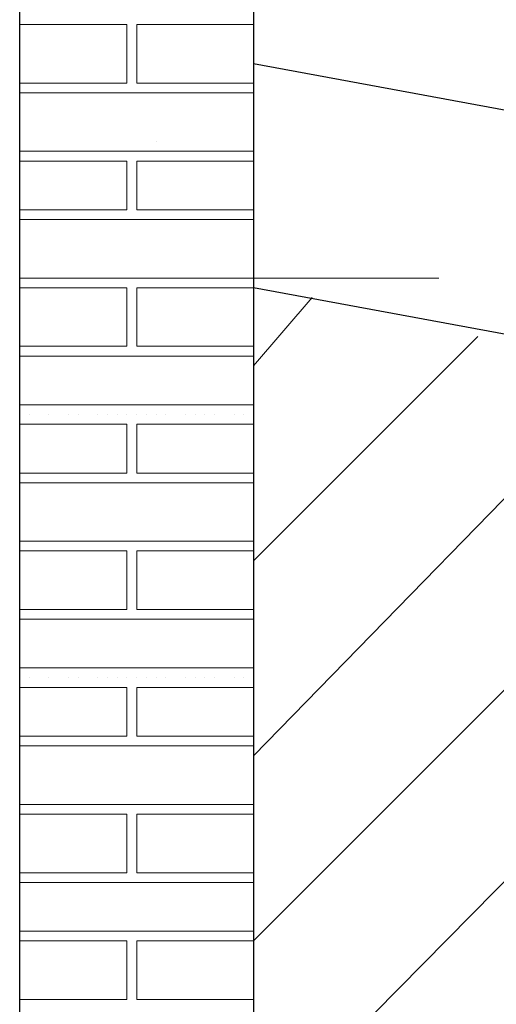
# Model space of a CAD drawing. Header units: metres. Extents: x 5.7 to 89.8, y 4 to 63.5.
# Tile 425 of 475: x 63.839 to 64.31, y 55.169 to 56.142. Entities that reach past the tile are written whole.
import ezdxf

# ---------------------------------------------------------------- set-up
doc = ezdxf.new("R2010")
doc.units = ezdxf.units.M
doc.header["$MEASUREMENT"] = 0
for name, color, linetype in [('PDF17_hatch-borshi', 7, 'Continuous'), ('PDF17_hatch-plan', 7, 'Continuous'), ('PDF17_khatchin', 7, 'Continuous'), ('PDF17_wall', 7, 'Continuous')]:
    doc.layers.add(name, color=color, linetype=linetype)

msp = doc.modelspace()

# ---------------------------------------------------------------- linework, layer by layer
at = {"layer": 'PDF17_hatch-borshi', "lineweight": 18}
for points in [[(63.8388, 56.07927), (63.94475, 56.07927), (63.94475, 56.13705), (63.8388, 56.13705)], [(63.8388, 56.13705), (63.8388, 56.13705)], [(63.8677, 56.13705), (63.8677, 56.13705)], [(63.88696, 56.13705), (63.88696, 56.13705)], [(63.89659, 56.13705), (63.89659, 56.13705)], [(63.91585, 56.13705), (63.91585, 56.13705)], [(63.91585, 56.13705), (63.91585, 56.13705)], [(63.91585, 56.13705), (63.91585, 56.13705)], [(63.92548, 56.13705), (63.92548, 56.13705)], [(63.93512, 56.13705), (63.93512, 56.13705)], [(63.94475, 56.13705), (63.94475, 56.13705)], [(63.94475, 56.13705), (63.94475, 56.13705)], [(64.06995, 56.13705), (63.95438, 56.13705), (63.95438, 56.07927), (64.06995, 56.07927)], [(63.95438, 56.13705), (63.95438, 56.13705)], [(63.96401, 56.13705), (63.96401, 56.13705)], [(63.97364, 56.13705), (63.97364, 56.13705)], [(63.98327, 56.13705), (63.98327, 56.13705)], [(64.00253, 56.13705), (64.00253, 56.13705)], [(64.01217, 56.13705), (64.01217, 56.13705)], [(64.0218, 56.13705), (64.0218, 56.13705)], [(64.0218, 56.13705), (64.0218, 56.13705)], [(64.03143, 56.13705), (64.03143, 56.13705)], [(64.05069, 56.13705), (64.05069, 56.13705)], [(64.06032, 56.13705), (64.06032, 56.13705)], [(64.06032, 56.13705), (64.06032, 56.13705)], [(64.06032, 56.13705), (64.06032, 56.13705)], [(63.94475, 56.11779), (63.94475, 56.11779)], [(63.94475, 56.11779), (63.94475, 56.11779)], [(63.94475, 56.11779), (63.94475, 56.11779)], [(63.94475, 56.10816), (63.94475, 56.10816)], [(63.94475, 56.09853), (63.94475, 56.09853)], [(63.94475, 56.0889), (63.94475, 56.0889)], [(63.94475, 56.0889), (63.94475, 56.0889)], [(63.94475, 56.0889), (63.94475, 56.0889)], [(63.84844, 56.07927), (63.84844, 56.07927)], [(63.84844, 56.07927), (63.84844, 56.07927)], [(63.8677, 56.07927), (63.8677, 56.07927)], [(63.88696, 56.07927), (63.88696, 56.07927)], [(63.88696, 56.07927), (63.88696, 56.07927)], [(63.91585, 56.07927), (63.91585, 56.07927)], [(63.91585, 56.07927), (63.91585, 56.07927)], [(63.93512, 56.07927), (63.93512, 56.07927)], [(63.93512, 56.07927), (63.93512, 56.07927)], [(63.94475, 56.07927), (63.94475, 56.07927)], [(63.95438, 56.07927), (63.95438, 56.07927)], [(63.95438, 56.07927), (63.95438, 56.07927)], [(63.96401, 56.07927), (63.96401, 56.07927)], [(63.97364, 56.07927), (63.97364, 56.07927)], [(63.98327, 56.07927), (63.98327, 56.07927)], [(63.98327, 56.07927), (63.98327, 56.07927)], [(63.98327, 56.07927), (63.98327, 56.07927)], [(63.9929, 56.07927), (63.9929, 56.07927)], [(63.9929, 56.07927), (63.9929, 56.07927)], [(64.00253, 56.07927), (64.00253, 56.07927)], [(64.0218, 56.07927), (64.0218, 56.07927)], [(64.0218, 56.07927), (64.0218, 56.07927)], [(64.0218, 56.07927), (64.0218, 56.07927)], [(64.04106, 56.07927), (64.04106, 56.07927)], [(64.05069, 56.07927), (64.05069, 56.07927)], [(64.06032, 56.07927), (64.06032, 56.07927)], [(63.8388, 56.06964), (64.06995, 56.06964)], [(63.85807, 56.06964), (63.85807, 56.06964)], [(63.85807, 56.06964), (63.85807, 56.06964)], [(63.88696, 56.06964), (63.88696, 56.06964)], [(63.89659, 56.06964), (63.89659, 56.06964)], [(63.90622, 56.06964), (63.90622, 56.06964)], [(63.91585, 56.06964), (63.91585, 56.06964)], [(63.91585, 56.06964), (63.91585, 56.06964)], [(63.92548, 56.06964), (63.92548, 56.06964)], [(63.92548, 56.06964), (63.92548, 56.06964)], [(63.93512, 56.06964), (63.93512, 56.06964)], [(63.96401, 56.06964), (63.96401, 56.06964)], [(63.96401, 56.06964), (63.96401, 56.06964)], [(64.01217, 56.06964), (64.01217, 56.06964)], [(64.04106, 56.06964), (64.04106, 56.06964)], [(64.06032, 56.06964), (64.06032, 56.06964)], [(63.97364, 56.02148), (63.97364, 56.02148)], [(64.06995, 56.01185), (63.8388, 56.01185)], [(63.8388, 56.01185), (63.8388, 56.01185)], [(63.8388, 56.01185), (63.8388, 56.01185)], [(63.84844, 56.01185), (63.84844, 56.01185)], [(63.8677, 56.01185), (63.8677, 56.01185)], [(63.8677, 56.01185), (63.8677, 56.01185)], [(63.88696, 56.01185), (63.88696, 56.01185)], [(63.88696, 56.01185), (63.88696, 56.01185)], [(63.88696, 56.01185), (63.88696, 56.01185)], [(63.89659, 56.01185), (63.89659, 56.01185)], [(63.91585, 56.01185), (63.91585, 56.01185)], [(63.91585, 56.01185), (63.91585, 56.01185)], [(63.91585, 56.01185), (63.91585, 56.01185)], [(63.91585, 56.01185), (63.91585, 56.01185)], [(63.92548, 56.01185), (63.92548, 56.01185)], [(63.93512, 56.01185), (63.93512, 56.01185)], [(63.93512, 56.01185), (63.93512, 56.01185)], [(63.94475, 56.01185), (63.94475, 56.01185)], [(63.94475, 56.01185), (63.94475, 56.01185)], [(63.95438, 56.01185), (63.95438, 56.01185)], [(63.95438, 56.01185), (63.95438, 56.01185)], [(63.95438, 56.01185), (63.95438, 56.01185)], [(63.96401, 56.01185), (63.96401, 56.01185)], [(63.97364, 56.01185), (63.97364, 56.01185)], [(63.98327, 56.01185), (63.98327, 56.01185)], [(63.98327, 56.01185), (63.98327, 56.01185)], [(64.00253, 56.01185), (64.00253, 56.01185)], [(64.00253, 56.01185), (64.00253, 56.01185)], [(64.01217, 56.01185), (64.01217, 56.01185)], [(64.0218, 56.01185), (64.0218, 56.01185)], [(64.0218, 56.01185), (64.0218, 56.01185)], [(64.0218, 56.01185), (64.0218, 56.01185)], [(64.03143, 56.01185), (64.03143, 56.01185)], [(64.05069, 56.01185), (64.05069, 56.01185)], [(64.05069, 56.01185), (64.05069, 56.01185)], [(64.06032, 56.01185), (64.06032, 56.01185)], [(64.06032, 56.01185), (64.06032, 56.01185)], [(63.8388, 55.95406), (63.94475, 55.95406), (63.94475, 56.00222), (63.8388, 56.00222)], [(63.89659, 56.00222), (63.89659, 56.00222)], [(63.94475, 56.00222), (63.94475, 56.00222)], [(64.06995, 55.95406), (63.95438, 55.95406), (63.95438, 56.00222), (64.06995, 56.00222)], [(63.96401, 56.00222), (63.96401, 56.00222)], [(64.06032, 56.00222), (64.06032, 56.00222)], [(63.94475, 55.99259), (63.94475, 55.99259)], [(63.94475, 55.99259), (63.94475, 55.99259)], [(63.94475, 55.99259), (63.94475, 55.99259)], [(63.94475, 55.97332), (63.94475, 55.97332)], [(63.94475, 55.97332), (63.94475, 55.97332)], [(63.84844, 55.95406), (63.84844, 55.95406)], [(63.88696, 55.95406), (63.88696, 55.95406)], [(63.91585, 55.95406), (63.91585, 55.95406)], [(63.94475, 55.95406), (63.94475, 55.95406)], [(63.94475, 55.95406), (63.94475, 55.95406)], [(63.94475, 55.95406), (63.94475, 55.95406)], [(63.97364, 55.95406), (63.97364, 55.95406)], [(63.98327, 55.95406), (63.98327, 55.95406)], [(64.05069, 55.95406), (64.05069, 55.95406)], [(64.06995, 55.94443), (63.8388, 55.94443)], [(63.84844, 55.94443), (63.84844, 55.94443)], [(63.84844, 55.94443), (63.84844, 55.94443)], [(63.85807, 55.94443), (63.85807, 55.94443)], [(63.85807, 55.94443), (63.85807, 55.94443)], [(63.8677, 55.94443), (63.8677, 55.94443)], [(63.88696, 55.94443), (63.88696, 55.94443)], [(63.88696, 55.94443), (63.88696, 55.94443)], [(63.89659, 55.94443), (63.89659, 55.94443)], [(63.90622, 55.94443), (63.90622, 55.94443)], [(63.91585, 55.94443), (63.91585, 55.94443)], [(63.91585, 55.94443), (63.91585, 55.94443)], [(63.91585, 55.94443), (63.91585, 55.94443)], [(63.91585, 55.94443), (63.91585, 55.94443)], [(63.92548, 55.94443), (63.92548, 55.94443)], [(63.92548, 55.94443), (63.92548, 55.94443)], [(63.93512, 55.94443), (63.93512, 55.94443)], [(63.93512, 55.94443), (63.93512, 55.94443)], [(63.93512, 55.94443), (63.93512, 55.94443)], [(63.94475, 55.94443), (63.94475, 55.94443)], [(63.95438, 55.94443), (63.95438, 55.94443)], [(63.95438, 55.94443), (63.95438, 55.94443)], [(63.96401, 55.94443), (63.96401, 55.94443)], [(63.96401, 55.94443), (63.96401, 55.94443)], [(63.96401, 55.94443), (63.96401, 55.94443)], [(63.98327, 55.94443), (63.98327, 55.94443)], [(63.98327, 55.94443), (63.98327, 55.94443)], [(63.9929, 55.94443), (63.9929, 55.94443)], [(63.9929, 55.94443), (63.9929, 55.94443)], [(64.00253, 55.94443), (64.00253, 55.94443)], [(64.01217, 55.94443), (64.01217, 55.94443)], [(64.0218, 55.94443), (64.0218, 55.94443)], [(64.0218, 55.94443), (64.0218, 55.94443)], [(64.0218, 55.94443), (64.0218, 55.94443)], [(64.04106, 55.94443), (64.04106, 55.94443)], [(64.04106, 55.94443), (64.04106, 55.94443)], [(64.06032, 55.94443), (64.06032, 55.94443)], [(64.06032, 55.94443), (64.06032, 55.94443)], [(64.06995, 55.88664), (63.8388, 55.88664)], [(63.8388, 55.88664), (63.8388, 55.88664)], [(63.84844, 55.88664), (63.84844, 55.88664)], [(63.8677, 55.88664), (63.8677, 55.88664)], [(63.88696, 55.88664), (63.88696, 55.88664)], [(63.88696, 55.88664), (63.88696, 55.88664)], [(63.91585, 55.88664), (63.91585, 55.88664)], [(63.91585, 55.88664), (63.91585, 55.88664)], [(63.93512, 55.88664), (63.93512, 55.88664)], [(63.93512, 55.88664), (63.93512, 55.88664)], [(63.94475, 55.88664), (63.94475, 55.88664)], [(63.95438, 55.88664), (63.95438, 55.88664)], [(63.95438, 55.88664), (63.95438, 55.88664)], [(63.95438, 55.88664), (63.95438, 55.88664)], [(63.96401, 55.88664), (63.96401, 55.88664)], [(63.97364, 55.88664), (63.97364, 55.88664)], [(63.98327, 55.88664), (63.98327, 55.88664)], [(63.98327, 55.88664), (63.98327, 55.88664)], [(64.00253, 55.88664), (64.00253, 55.88664)], [(64.0218, 55.88664), (64.0218, 55.88664)], [(64.05069, 55.88664), (64.05069, 55.88664)], [(63.8388, 55.81922), (63.94475, 55.81922), (63.94475, 55.87701), (63.8388, 55.87701)], [(63.8388, 55.87701), (63.8388, 55.87701)], [(63.8677, 55.87701), (63.8677, 55.87701)], [(63.88696, 55.87701), (63.88696, 55.87701)], [(63.89659, 55.87701), (63.89659, 55.87701)], [(63.91585, 55.87701), (63.91585, 55.87701)], [(63.91585, 55.87701), (63.91585, 55.87701)], [(63.91585, 55.87701), (63.91585, 55.87701)], [(63.92548, 55.87701), (63.92548, 55.87701)], [(63.94475, 55.87701), (63.94475, 55.87701)], [(63.94475, 55.87701), (63.94475, 55.87701)], [(64.06995, 55.87701), (63.95438, 55.87701), (63.95438, 55.81922), (64.06995, 55.81922)], [(63.96401, 55.87701), (63.96401, 55.87701)], [(63.97364, 55.87701), (63.97364, 55.87701)], [(63.98327, 55.87701), (63.98327, 55.87701)], [(64.00253, 55.87701), (64.00253, 55.87701)], [(64.01217, 55.87701), (64.01217, 55.87701)], [(64.0218, 55.87701), (64.0218, 55.87701)], [(64.0218, 55.87701), (64.0218, 55.87701)], [(64.03143, 55.87701), (64.03143, 55.87701)], [(64.05069, 55.87701), (64.05069, 55.87701)], [(64.06032, 55.87701), (64.06032, 55.87701)], [(64.06032, 55.87701), (64.06032, 55.87701)], [(64.06032, 55.87701), (64.06032, 55.87701)], [(63.94475, 55.85775), (63.94475, 55.85775)], [(63.94475, 55.85775), (63.94475, 55.85775)], [(63.94475, 55.85775), (63.94475, 55.85775)], [(63.94475, 55.84812), (63.94475, 55.84812)], [(63.94475, 55.83849), (63.94475, 55.83849)], [(63.94475, 55.82886), (63.94475, 55.82886)], [(63.94475, 55.82886), (63.94475, 55.82886)], [(63.94475, 55.82886), (63.94475, 55.82886)], [(63.84844, 55.81922), (63.84844, 55.81922)], [(63.84844, 55.81922), (63.84844, 55.81922)], [(63.85807, 55.81922), (63.85807, 55.81922)], [(63.8677, 55.81922), (63.8677, 55.81922)], [(63.88696, 55.81922), (63.88696, 55.81922)], [(63.88696, 55.81922), (63.88696, 55.81922)], [(63.88696, 55.81922), (63.88696, 55.81922)], [(63.91585, 55.81922), (63.91585, 55.81922)], [(63.91585, 55.81922), (63.91585, 55.81922)], [(63.91585, 55.81922), (63.91585, 55.81922)], [(63.93512, 55.81922), (63.93512, 55.81922)], [(63.93512, 55.81922), (63.93512, 55.81922)], [(63.93512, 55.81922), (63.93512, 55.81922)], [(63.94475, 55.81922), (63.94475, 55.81922)], [(63.95438, 55.81922), (63.95438, 55.81922)], [(63.95438, 55.81922), (63.95438, 55.81922)], [(63.96401, 55.81922), (63.96401, 55.81922)], [(63.96401, 55.81922), (63.96401, 55.81922)], [(63.97364, 55.81922), (63.97364, 55.81922)], [(63.98327, 55.81922), (63.98327, 55.81922)], [(63.98327, 55.81922), (63.98327, 55.81922)], [(63.98327, 55.81922), (63.98327, 55.81922)], [(63.9929, 55.81922), (63.9929, 55.81922)], [(63.9929, 55.81922), (63.9929, 55.81922)], [(64.00253, 55.81922), (64.00253, 55.81922)], [(64.0218, 55.81922), (64.0218, 55.81922)], [(64.0218, 55.81922), (64.0218, 55.81922)], [(64.0218, 55.81922), (64.0218, 55.81922)], [(64.04106, 55.81922), (64.04106, 55.81922)], [(64.05069, 55.81922), (64.05069, 55.81922)], [(64.06032, 55.81922), (64.06032, 55.81922)], [(63.8388, 55.80959), (64.06995, 55.80959)], [(63.85807, 55.80959), (63.85807, 55.80959)], [(63.89659, 55.80959), (63.89659, 55.80959)], [(63.90622, 55.80959), (63.90622, 55.80959)], [(63.91585, 55.80959), (63.91585, 55.80959)], [(63.92548, 55.80959), (63.92548, 55.80959)], [(63.92548, 55.80959), (63.92548, 55.80959)], [(63.96401, 55.80959), (63.96401, 55.80959)], [(64.01217, 55.80959), (64.01217, 55.80959)], [(64.04106, 55.80959), (64.04106, 55.80959)], [(64.06032, 55.80959), (64.06032, 55.80959)], [(64.06995, 55.76144), (63.8388, 55.76144)], [(63.96401, 55.76144), (63.96401, 55.76144)], [(63.97364, 55.76144), (63.97364, 55.76144)], [(64.05069, 55.76144), (64.05069, 55.76144)], [(63.8388, 55.75181), (63.8388, 55.75181)], [(63.8388, 55.75181), (63.8388, 55.75181)], [(63.84844, 55.75181), (63.84844, 55.75181)], [(63.8677, 55.75181), (63.8677, 55.75181)], [(63.8677, 55.75181), (63.8677, 55.75181)], [(63.88696, 55.75181), (63.88696, 55.75181)], [(63.88696, 55.75181), (63.88696, 55.75181)], [(63.88696, 55.75181), (63.88696, 55.75181)], [(63.89659, 55.75181), (63.89659, 55.75181)], [(63.91585, 55.75181), (63.91585, 55.75181)], [(63.91585, 55.75181), (63.91585, 55.75181)], [(63.91585, 55.75181), (63.91585, 55.75181)], [(63.91585, 55.75181), (63.91585, 55.75181)], [(63.92548, 55.75181), (63.92548, 55.75181)], [(63.93512, 55.75181), (63.93512, 55.75181)], [(63.93512, 55.75181), (63.93512, 55.75181)], [(63.94475, 55.75181), (63.94475, 55.75181)], [(63.94475, 55.75181), (63.94475, 55.75181)], [(63.94475, 55.75181), (63.94475, 55.75181)], [(63.95438, 55.75181), (63.95438, 55.75181)], [(63.95438, 55.75181), (63.95438, 55.75181)], [(63.95438, 55.75181), (63.95438, 55.75181)], [(63.96401, 55.75181), (63.96401, 55.75181)], [(63.97364, 55.75181), (63.97364, 55.75181)], [(63.98327, 55.75181), (63.98327, 55.75181)], [(63.98327, 55.75181), (63.98327, 55.75181)], [(64.00253, 55.75181), (64.00253, 55.75181)], [(64.00253, 55.75181), (64.00253, 55.75181)], [(64.01217, 55.75181), (64.01217, 55.75181)], [(64.0218, 55.75181), (64.0218, 55.75181)], [(64.0218, 55.75181), (64.0218, 55.75181)], [(64.0218, 55.75181), (64.0218, 55.75181)], [(64.03143, 55.75181), (64.03143, 55.75181)], [(64.05069, 55.75181), (64.05069, 55.75181)], [(64.06032, 55.75181), (64.06032, 55.75181)], [(64.06032, 55.75181), (64.06032, 55.75181)], [(64.06032, 55.75181), (64.06032, 55.75181)], [(63.8388, 55.69402), (63.94475, 55.69402), (63.94475, 55.74218), (63.8388, 55.74218)], [(64.06995, 55.69402), (63.95438, 55.69402), (63.95438, 55.74218), (64.06995, 55.74218)], [(63.94475, 55.73254), (63.94475, 55.73254)], [(63.94475, 55.73254), (63.94475, 55.73254)], [(63.94475, 55.73254), (63.94475, 55.73254)], [(63.94475, 55.72291), (63.94475, 55.72291)], [(63.94475, 55.71328), (63.94475, 55.71328)], [(63.94475, 55.71328), (63.94475, 55.71328)], [(63.84844, 55.69402), (63.84844, 55.69402)], [(63.88696, 55.69402), (63.88696, 55.69402)], [(63.91585, 55.69402), (63.91585, 55.69402)], [(63.94475, 55.69402), (63.94475, 55.69402)], [(63.94475, 55.69402), (63.94475, 55.69402)], [(63.94475, 55.69402), (63.94475, 55.69402)], [(63.95438, 55.69402), (63.95438, 55.69402)], [(63.96401, 55.69402), (63.96401, 55.69402)], [(63.97364, 55.69402), (63.97364, 55.69402)], [(63.98327, 55.69402), (63.98327, 55.69402)], [(63.98327, 55.69402), (63.98327, 55.69402)], [(64.00253, 55.69402), (64.00253, 55.69402)], [(64.0218, 55.69402), (64.0218, 55.69402)], [(64.05069, 55.69402), (64.05069, 55.69402)], [(64.06995, 55.68439), (63.8388, 55.68439)], [(63.84844, 55.68439), (63.84844, 55.68439)], [(63.85807, 55.68439), (63.85807, 55.68439)], [(63.85807, 55.68439), (63.85807, 55.68439)], [(63.8677, 55.68439), (63.8677, 55.68439)], [(63.88696, 55.68439), (63.88696, 55.68439)], [(63.88696, 55.68439), (63.88696, 55.68439)], [(63.89659, 55.68439), (63.89659, 55.68439)], [(63.90622, 55.68439), (63.90622, 55.68439)], [(63.91585, 55.68439), (63.91585, 55.68439)], [(63.91585, 55.68439), (63.91585, 55.68439)], [(63.91585, 55.68439), (63.91585, 55.68439)], [(63.91585, 55.68439), (63.91585, 55.68439)], [(63.92548, 55.68439), (63.92548, 55.68439)], [(63.92548, 55.68439), (63.92548, 55.68439)], [(63.93512, 55.68439), (63.93512, 55.68439)], [(63.93512, 55.68439), (63.93512, 55.68439)], [(63.93512, 55.68439), (63.93512, 55.68439)], [(63.94475, 55.68439), (63.94475, 55.68439)], [(63.95438, 55.68439), (63.95438, 55.68439)], [(63.96401, 55.68439), (63.96401, 55.68439)], [(63.96401, 55.68439), (63.96401, 55.68439)], [(63.98327, 55.68439), (63.98327, 55.68439)], [(63.9929, 55.68439), (63.9929, 55.68439)], [(63.9929, 55.68439), (63.9929, 55.68439)], [(64.01217, 55.68439), (64.01217, 55.68439)], [(64.0218, 55.68439), (64.0218, 55.68439)], [(64.0218, 55.68439), (64.0218, 55.68439)], [(64.04106, 55.68439), (64.04106, 55.68439)], [(64.04106, 55.68439), (64.04106, 55.68439)], [(64.06032, 55.68439), (64.06032, 55.68439)], [(64.06032, 55.68439), (64.06032, 55.68439)], [(64.06995, 55.6266), (63.8388, 55.6266)], [(63.8388, 55.6266), (63.8388, 55.6266)], [(63.84844, 55.6266), (63.84844, 55.6266)], [(63.8677, 55.6266), (63.8677, 55.6266)], [(63.88696, 55.6266), (63.88696, 55.6266)], [(63.88696, 55.6266), (63.88696, 55.6266)], [(63.91585, 55.6266), (63.91585, 55.6266)], [(63.91585, 55.6266), (63.91585, 55.6266)], [(63.93512, 55.6266), (63.93512, 55.6266)], [(63.93512, 55.6266), (63.93512, 55.6266)], [(63.94475, 55.6266), (63.94475, 55.6266)], [(63.95438, 55.6266), (63.95438, 55.6266)], [(63.95438, 55.6266), (63.95438, 55.6266)], [(63.95438, 55.6266), (63.95438, 55.6266)], [(63.96401, 55.6266), (63.96401, 55.6266)], [(63.97364, 55.6266), (63.97364, 55.6266)], [(63.98327, 55.6266), (63.98327, 55.6266)], [(63.98327, 55.6266), (63.98327, 55.6266)], [(64.00253, 55.6266), (64.00253, 55.6266)], [(64.0218, 55.6266), (64.0218, 55.6266)], [(64.0218, 55.6266), (64.0218, 55.6266)], [(64.05069, 55.6266), (64.05069, 55.6266)], [(63.8388, 55.55918), (63.94475, 55.55918), (63.94475, 55.61697), (63.8388, 55.61697)], [(63.8388, 55.61697), (63.8388, 55.61697)], [(63.8677, 55.61697), (63.8677, 55.61697)], [(63.88696, 55.61697), (63.88696, 55.61697)], [(63.89659, 55.61697), (63.89659, 55.61697)], [(63.91585, 55.61697), (63.91585, 55.61697)], [(63.91585, 55.61697), (63.91585, 55.61697)], [(63.92548, 55.61697), (63.92548, 55.61697)], [(63.94475, 55.61697), (63.94475, 55.61697)], [(63.94475, 55.61697), (63.94475, 55.61697)], [(64.06995, 55.61697), (63.95438, 55.61697), (63.95438, 55.55918), (64.06995, 55.55918)], [(63.96401, 55.61697), (63.96401, 55.61697)], [(63.97364, 55.61697), (63.97364, 55.61697)], [(63.98327, 55.61697), (63.98327, 55.61697)], [(64.00253, 55.61697), (64.00253, 55.61697)], [(64.01217, 55.61697), (64.01217, 55.61697)], [(64.0218, 55.61697), (64.0218, 55.61697)], [(64.03143, 55.61697), (64.03143, 55.61697)], [(64.05069, 55.61697), (64.05069, 55.61697)], [(64.06032, 55.61697), (64.06032, 55.61697)], [(64.06032, 55.61697), (64.06032, 55.61697)], [(64.06032, 55.61697), (64.06032, 55.61697)], [(63.94475, 55.59771), (63.94475, 55.59771)], [(63.94475, 55.59771), (63.94475, 55.59771)], [(63.94475, 55.59771), (63.94475, 55.59771)], [(63.94475, 55.58808), (63.94475, 55.58808)], [(63.94475, 55.58808), (63.94475, 55.58808)], [(63.94475, 55.56881), (63.94475, 55.56881)], [(63.94475, 55.56881), (63.94475, 55.56881)], [(63.94475, 55.56881), (63.94475, 55.56881)], [(63.84844, 55.55918), (63.84844, 55.55918)], [(63.84844, 55.55918), (63.84844, 55.55918)], [(63.85807, 55.55918), (63.85807, 55.55918)], [(63.8677, 55.55918), (63.8677, 55.55918)], [(63.88696, 55.55918), (63.88696, 55.55918)], [(63.88696, 55.55918), (63.88696, 55.55918)], [(63.88696, 55.55918), (63.88696, 55.55918)], [(63.91585, 55.55918), (63.91585, 55.55918)], [(63.91585, 55.55918), (63.91585, 55.55918)], [(63.91585, 55.55918), (63.91585, 55.55918)], [(63.92548, 55.55918), (63.92548, 55.55918)], [(63.93512, 55.55918), (63.93512, 55.55918)], [(63.93512, 55.55918), (63.93512, 55.55918)], [(63.93512, 55.55918), (63.93512, 55.55918)], [(63.94475, 55.55918), (63.94475, 55.55918)], [(63.95438, 55.55918), (63.95438, 55.55918)], [(63.95438, 55.55918), (63.95438, 55.55918)], [(63.96401, 55.55918), (63.96401, 55.55918)], [(63.96401, 55.55918), (63.96401, 55.55918)], [(63.97364, 55.55918), (63.97364, 55.55918)], [(63.98327, 55.55918), (63.98327, 55.55918)], [(63.98327, 55.55918), (63.98327, 55.55918)], [(63.98327, 55.55918), (63.98327, 55.55918)], [(63.9929, 55.55918), (63.9929, 55.55918)], [(63.9929, 55.55918), (63.9929, 55.55918)], [(64.00253, 55.55918), (64.00253, 55.55918)], [(64.0218, 55.55918), (64.0218, 55.55918)], [(64.0218, 55.55918), (64.0218, 55.55918)], [(64.0218, 55.55918), (64.0218, 55.55918)], [(64.04106, 55.55918), (64.04106, 55.55918)], [(64.05069, 55.55918), (64.05069, 55.55918)], [(64.06032, 55.55918), (64.06032, 55.55918)], [(63.8388, 55.54955), (64.06995, 55.54955)], [(63.85807, 55.54955), (63.85807, 55.54955)], [(63.89659, 55.54955), (63.89659, 55.54955)], [(63.90622, 55.54955), (63.90622, 55.54955)], [(63.91585, 55.54955), (63.91585, 55.54955)], [(63.92548, 55.54955), (63.92548, 55.54955)], [(63.96401, 55.54955), (63.96401, 55.54955)], [(64.01217, 55.54955), (64.01217, 55.54955)], [(64.04106, 55.54955), (64.04106, 55.54955)], [(64.06032, 55.54955), (64.06032, 55.54955)], [(64.06995, 55.5014), (63.8388, 55.5014)], [(63.95438, 55.5014), (63.95438, 55.5014)], [(63.96401, 55.5014), (63.96401, 55.5014)], [(63.97364, 55.5014), (63.97364, 55.5014)], [(63.98327, 55.5014), (63.98327, 55.5014)], [(64.00253, 55.5014), (64.00253, 55.5014)], [(64.0218, 55.5014), (64.0218, 55.5014)], [(64.05069, 55.5014), (64.05069, 55.5014)], [(63.8388, 55.49176), (63.8388, 55.49176)], [(63.8388, 55.49176), (63.8388, 55.49176)], [(63.84844, 55.49176), (63.84844, 55.49176)], [(63.8677, 55.49176), (63.8677, 55.49176)], [(63.8677, 55.49176), (63.8677, 55.49176)], [(63.88696, 55.49176), (63.88696, 55.49176)], [(63.88696, 55.49176), (63.88696, 55.49176)], [(63.88696, 55.49176), (63.88696, 55.49176)], [(63.89659, 55.49176), (63.89659, 55.49176)], [(63.91585, 55.49176), (63.91585, 55.49176)], [(63.91585, 55.49176), (63.91585, 55.49176)], [(63.91585, 55.49176), (63.91585, 55.49176)], [(63.91585, 55.49176), (63.91585, 55.49176)], [(63.92548, 55.49176), (63.92548, 55.49176)], [(63.93512, 55.49176), (63.93512, 55.49176)], [(63.93512, 55.49176), (63.93512, 55.49176)], [(63.94475, 55.49176), (63.94475, 55.49176)], [(63.94475, 55.49176), (63.94475, 55.49176)], [(63.94475, 55.49176), (63.94475, 55.49176)], [(63.95438, 55.49176), (63.95438, 55.49176)], [(63.95438, 55.49176), (63.95438, 55.49176)], [(63.96401, 55.49176), (63.96401, 55.49176)], [(63.97364, 55.49176), (63.97364, 55.49176)], [(63.98327, 55.49176), (63.98327, 55.49176)], [(64.00253, 55.49176), (64.00253, 55.49176)], [(64.01217, 55.49176), (64.01217, 55.49176)], [(64.0218, 55.49176), (64.0218, 55.49176)], [(64.0218, 55.49176), (64.0218, 55.49176)], [(64.03143, 55.49176), (64.03143, 55.49176)], [(64.05069, 55.49176), (64.05069, 55.49176)], [(64.06032, 55.49176), (64.06032, 55.49176)], [(64.06032, 55.49176), (64.06032, 55.49176)], [(64.06032, 55.49176), (64.06032, 55.49176)], [(63.8388, 55.43398), (63.94475, 55.43398), (63.94475, 55.48213), (63.8388, 55.48213)], [(64.06995, 55.43398), (63.95438, 55.43398), (63.95438, 55.48213), (64.06995, 55.48213)], [(63.94475, 55.4725), (63.94475, 55.4725)], [(63.94475, 55.4725), (63.94475, 55.4725)], [(63.94475, 55.4725), (63.94475, 55.4725)], [(63.94475, 55.46287), (63.94475, 55.46287)], [(63.94475, 55.45324), (63.94475, 55.45324)], [(63.94475, 55.45324), (63.94475, 55.45324)], [(63.84844, 55.43398), (63.84844, 55.43398)], [(63.88696, 55.43398), (63.88696, 55.43398)], [(63.91585, 55.43398), (63.91585, 55.43398)], [(63.91585, 55.43398), (63.91585, 55.43398)], [(63.93512, 55.43398), (63.93512, 55.43398)], [(63.94475, 55.43398), (63.94475, 55.43398)], [(63.94475, 55.43398), (63.94475, 55.43398)], [(63.94475, 55.43398), (63.94475, 55.43398)], [(63.95438, 55.43398), (63.95438, 55.43398)], [(63.95438, 55.43398), (63.95438, 55.43398)], [(63.96401, 55.43398), (63.96401, 55.43398)], [(63.97364, 55.43398), (63.97364, 55.43398)], [(63.98327, 55.43398), (63.98327, 55.43398)], [(63.98327, 55.43398), (63.98327, 55.43398)], [(63.98327, 55.43398), (63.98327, 55.43398)], [(64.00253, 55.43398), (64.00253, 55.43398)], [(64.0218, 55.43398), (64.0218, 55.43398)], [(64.05069, 55.43398), (64.05069, 55.43398)], [(64.06995, 55.42435), (63.8388, 55.42435)], [(63.84844, 55.42435), (63.84844, 55.42435)], [(63.85807, 55.42435), (63.85807, 55.42435)], [(63.85807, 55.42435), (63.85807, 55.42435)], [(63.8677, 55.42435), (63.8677, 55.42435)], [(63.88696, 55.42435), (63.88696, 55.42435)], [(63.88696, 55.42435), (63.88696, 55.42435)], [(63.89659, 55.42435), (63.89659, 55.42435)], [(63.90622, 55.42435), (63.90622, 55.42435)], [(63.91585, 55.42435), (63.91585, 55.42435)], [(63.91585, 55.42435), (63.91585, 55.42435)], [(63.92548, 55.42435), (63.92548, 55.42435)], [(63.92548, 55.42435), (63.92548, 55.42435)], [(63.93512, 55.42435), (63.93512, 55.42435)], [(63.93512, 55.42435), (63.93512, 55.42435)], [(63.94475, 55.42435), (63.94475, 55.42435)], [(63.96401, 55.42435), (63.96401, 55.42435)], [(63.96401, 55.42435), (63.96401, 55.42435)], [(63.9929, 55.42435), (63.9929, 55.42435)], [(63.9929, 55.42435), (63.9929, 55.42435)], [(64.01217, 55.42435), (64.01217, 55.42435)], [(64.0218, 55.42435), (64.0218, 55.42435)], [(64.0218, 55.42435), (64.0218, 55.42435)], [(64.04106, 55.42435), (64.04106, 55.42435)], [(64.04106, 55.42435), (64.04106, 55.42435)], [(64.06032, 55.42435), (64.06032, 55.42435)], [(64.06032, 55.42435), (64.06032, 55.42435)], [(64.06995, 55.36656), (63.8388, 55.36656)], [(63.8388, 55.36656), (63.8388, 55.36656)], [(63.84844, 55.36656), (63.84844, 55.36656)], [(63.8677, 55.36656), (63.8677, 55.36656)], [(63.88696, 55.36656), (63.88696, 55.36656)], [(63.88696, 55.36656), (63.88696, 55.36656)], [(63.91585, 55.36656), (63.91585, 55.36656)], [(63.91585, 55.36656), (63.91585, 55.36656)], [(63.92548, 55.36656), (63.92548, 55.36656)], [(63.93512, 55.36656), (63.93512, 55.36656)], [(63.93512, 55.36656), (63.93512, 55.36656)], [(63.94475, 55.36656), (63.94475, 55.36656)], [(63.95438, 55.36656), (63.95438, 55.36656)], [(63.95438, 55.36656), (63.95438, 55.36656)], [(63.95438, 55.36656), (63.95438, 55.36656)], [(63.96401, 55.36656), (63.96401, 55.36656)], [(63.97364, 55.36656), (63.97364, 55.36656)], [(63.98327, 55.36656), (63.98327, 55.36656)], [(63.98327, 55.36656), (63.98327, 55.36656)], [(64.00253, 55.36656), (64.00253, 55.36656)], [(64.0218, 55.36656), (64.0218, 55.36656)], [(64.0218, 55.36656), (64.0218, 55.36656)], [(64.05069, 55.36656), (64.05069, 55.36656)], [(64.06032, 55.36656), (64.06032, 55.36656)], [(63.8388, 55.29914), (63.94475, 55.29914), (63.94475, 55.35693), (63.8388, 55.35693)], [(63.8388, 55.35693), (63.8388, 55.35693)], [(63.8677, 55.35693), (63.8677, 55.35693)], [(63.88696, 55.35693), (63.88696, 55.35693)], [(63.89659, 55.35693), (63.89659, 55.35693)], [(63.91585, 55.35693), (63.91585, 55.35693)], [(63.91585, 55.35693), (63.91585, 55.35693)], [(63.94475, 55.35693), (63.94475, 55.35693)], [(63.94475, 55.35693), (63.94475, 55.35693)], [(64.06995, 55.35693), (63.95438, 55.35693), (63.95438, 55.29914), (64.06995, 55.29914)], [(63.96401, 55.35693), (63.96401, 55.35693)], [(63.97364, 55.35693), (63.97364, 55.35693)], [(64.00253, 55.35693), (64.00253, 55.35693)], [(64.01217, 55.35693), (64.01217, 55.35693)], [(64.0218, 55.35693), (64.0218, 55.35693)], [(64.03143, 55.35693), (64.03143, 55.35693)], [(64.05069, 55.35693), (64.05069, 55.35693)], [(64.06032, 55.35693), (64.06032, 55.35693)], [(64.06032, 55.35693), (64.06032, 55.35693)], [(64.06032, 55.35693), (64.06032, 55.35693)], [(63.94475, 55.3473), (63.94475, 55.3473)], [(63.94475, 55.33766), (63.94475, 55.33766)], [(63.94475, 55.33766), (63.94475, 55.33766)], [(63.94475, 55.33766), (63.94475, 55.33766)], [(63.94475, 55.32803), (63.94475, 55.32803)], [(63.94475, 55.32803), (63.94475, 55.32803)], [(63.94475, 55.30877), (63.94475, 55.30877)], [(63.94475, 55.30877), (63.94475, 55.30877)], [(63.94475, 55.30877), (63.94475, 55.30877)], [(63.84844, 55.29914), (63.84844, 55.29914)], [(63.84844, 55.29914), (63.84844, 55.29914)], [(63.85807, 55.29914), (63.85807, 55.29914)], [(63.8677, 55.29914), (63.8677, 55.29914)], [(63.88696, 55.29914), (63.88696, 55.29914)], [(63.88696, 55.29914), (63.88696, 55.29914)], [(63.88696, 55.29914), (63.88696, 55.29914)], [(63.91585, 55.29914), (63.91585, 55.29914)], [(63.91585, 55.29914), (63.91585, 55.29914)], [(63.91585, 55.29914), (63.91585, 55.29914)], [(63.92548, 55.29914), (63.92548, 55.29914)], [(63.93512, 55.29914), (63.93512, 55.29914)], [(63.93512, 55.29914), (63.93512, 55.29914)], [(63.93512, 55.29914), (63.93512, 55.29914)], [(63.94475, 55.29914), (63.94475, 55.29914)], [(63.95438, 55.29914), (63.95438, 55.29914)], [(63.95438, 55.29914), (63.95438, 55.29914)], [(63.96401, 55.29914), (63.96401, 55.29914)], [(63.96401, 55.29914), (63.96401, 55.29914)], [(63.97364, 55.29914), (63.97364, 55.29914)], [(63.98327, 55.29914), (63.98327, 55.29914)], [(63.98327, 55.29914), (63.98327, 55.29914)], [(63.98327, 55.29914), (63.98327, 55.29914)], [(63.9929, 55.29914), (63.9929, 55.29914)], [(63.9929, 55.29914), (63.9929, 55.29914)], [(64.00253, 55.29914), (64.00253, 55.29914)], [(64.0218, 55.29914), (64.0218, 55.29914)], [(64.0218, 55.29914), (64.0218, 55.29914)], [(64.0218, 55.29914), (64.0218, 55.29914)], [(64.04106, 55.29914), (64.04106, 55.29914)], [(64.05069, 55.29914), (64.05069, 55.29914)], [(64.06032, 55.29914), (64.06032, 55.29914)], [(63.8388, 55.28951), (64.06995, 55.28951)], [(63.85807, 55.28951), (63.85807, 55.28951)], [(63.89659, 55.28951), (63.89659, 55.28951)], [(63.90622, 55.28951), (63.90622, 55.28951)], [(63.91585, 55.28951), (63.91585, 55.28951)], [(63.92548, 55.28951), (63.92548, 55.28951)], [(63.96401, 55.28951), (63.96401, 55.28951)], [(64.01217, 55.28951), (64.01217, 55.28951)], [(64.04106, 55.28951), (64.04106, 55.28951)], [(64.06032, 55.28951), (64.06032, 55.28951)], [(64.06995, 55.24135), (63.8388, 55.24135)], [(63.93512, 55.24135), (63.93512, 55.24135)], [(63.95438, 55.24135), (63.95438, 55.24135)], [(63.96401, 55.24135), (63.96401, 55.24135)], [(63.97364, 55.24135), (63.97364, 55.24135)], [(63.98327, 55.24135), (63.98327, 55.24135)], [(64.00253, 55.24135), (64.00253, 55.24135)], [(64.0218, 55.24135), (64.0218, 55.24135)], [(64.05069, 55.24135), (64.05069, 55.24135)], [(63.8388, 55.17393), (63.94475, 55.17393), (63.94475, 55.23172), (63.8388, 55.23172)], [(63.8388, 55.23172), (63.8388, 55.23172)], [(63.8388, 55.23172), (63.8388, 55.23172)], [(63.84844, 55.23172), (63.84844, 55.23172)], [(63.8677, 55.23172), (63.8677, 55.23172)], [(63.8677, 55.23172), (63.8677, 55.23172)], [(63.88696, 55.23172), (63.88696, 55.23172)], [(63.88696, 55.23172), (63.88696, 55.23172)], [(63.88696, 55.23172), (63.88696, 55.23172)], [(63.89659, 55.23172), (63.89659, 55.23172)], [(63.91585, 55.23172), (63.91585, 55.23172)], [(63.91585, 55.23172), (63.91585, 55.23172)], [(63.91585, 55.23172), (63.91585, 55.23172)], [(63.91585, 55.23172), (63.91585, 55.23172)], [(63.92548, 55.23172), (63.92548, 55.23172)], [(63.93512, 55.23172), (63.93512, 55.23172)], [(63.94475, 55.23172), (63.94475, 55.23172)], [(63.94475, 55.23172), (63.94475, 55.23172)], [(63.94475, 55.23172), (63.94475, 55.23172)], [(64.06995, 55.17393), (63.95438, 55.17393), (63.95438, 55.23172), (64.06995, 55.23172)], [(63.95438, 55.23172), (63.95438, 55.23172)], [(63.95438, 55.23172), (63.95438, 55.23172)], [(63.96401, 55.23172), (63.96401, 55.23172)], [(63.97364, 55.23172), (63.97364, 55.23172)], [(63.98327, 55.23172), (63.98327, 55.23172)], [(64.00253, 55.23172), (64.00253, 55.23172)], [(64.01217, 55.23172), (64.01217, 55.23172)], [(64.0218, 55.23172), (64.0218, 55.23172)], [(64.0218, 55.23172), (64.0218, 55.23172)], [(64.03143, 55.23172), (64.03143, 55.23172)], [(64.05069, 55.23172), (64.05069, 55.23172)], [(64.06032, 55.23172), (64.06032, 55.23172)], [(64.06032, 55.23172), (64.06032, 55.23172)], [(64.06032, 55.23172), (64.06032, 55.23172)], [(63.94475, 55.21246), (63.94475, 55.21246)], [(63.94475, 55.21246), (63.94475, 55.21246)], [(63.94475, 55.21246), (63.94475, 55.21246)], [(63.94475, 55.20283), (63.94475, 55.20283)], [(63.94475, 55.1932), (63.94475, 55.1932)], [(63.94475, 55.1932), (63.94475, 55.1932)], [(63.94475, 55.18357), (63.94475, 55.18357)], [(63.84844, 55.17393), (63.84844, 55.17393)], [(63.8677, 55.17393), (63.8677, 55.17393)], [(63.88696, 55.17393), (63.88696, 55.17393)], [(63.91585, 55.17393), (63.91585, 55.17393)], [(63.91585, 55.17393), (63.91585, 55.17393)], [(63.93512, 55.17393), (63.93512, 55.17393)], [(63.94475, 55.17393), (63.94475, 55.17393)], [(63.94475, 55.17393), (63.94475, 55.17393)], [(63.94475, 55.17393), (63.94475, 55.17393)], [(63.95438, 55.17393), (63.95438, 55.17393)], [(63.95438, 55.17393), (63.95438, 55.17393)], [(63.96401, 55.17393), (63.96401, 55.17393)], [(63.97364, 55.17393), (63.97364, 55.17393)], [(63.98327, 55.17393), (63.98327, 55.17393)], [(63.98327, 55.17393), (63.98327, 55.17393)], [(63.98327, 55.17393), (63.98327, 55.17393)], [(63.9929, 55.17393), (63.9929, 55.17393)], [(64.00253, 55.17393), (64.00253, 55.17393)], [(64.0218, 55.17393), (64.0218, 55.17393)], [(64.0218, 55.17393), (64.0218, 55.17393)], [(64.05069, 55.17393), (64.05069, 55.17393)], [(64.06032, 55.17393), (64.06032, 55.17393)]]:
    msp.add_lwpolyline(points, dxfattribs=at)
at = {"layer": 'PDF17_hatch-plan', "lineweight": 18}
for points in [[(64.06995, 55.79996), (64.12774, 55.86738)], [(64.06995, 55.60734), (64.29147, 55.82886)], [(64.06995, 55.41471), (64.44557, 55.79996)], [(64.06995, 55.23172), (64.6093, 55.77107)], [(64.06995, 55.0391), (64.7634, 55.74218)]]:
    msp.add_lwpolyline(points, dxfattribs=at)
at = {"layer": 'PDF17_khatchin', "lineweight": 18}
msp.add_lwpolyline([(64.25295, 55.88664), (64.06995, 55.88664)], dxfattribs=at)
at = {"layer": 'PDF17_wall', "lineweight": 25}
for points in [[(64.06995, 57.17722), (64.06995, 54.10487), (64.06995, 52.59277), (63.8388, 52.59277), (63.8388, 57.17722)], [(64.06995, 56.09853), (74.33681, 54.20118), (74.33681, 53.97967), (64.06995, 55.87701)]]:
    msp.add_lwpolyline(points, dxfattribs=at)

doc.saveas('drawing.dxf')
